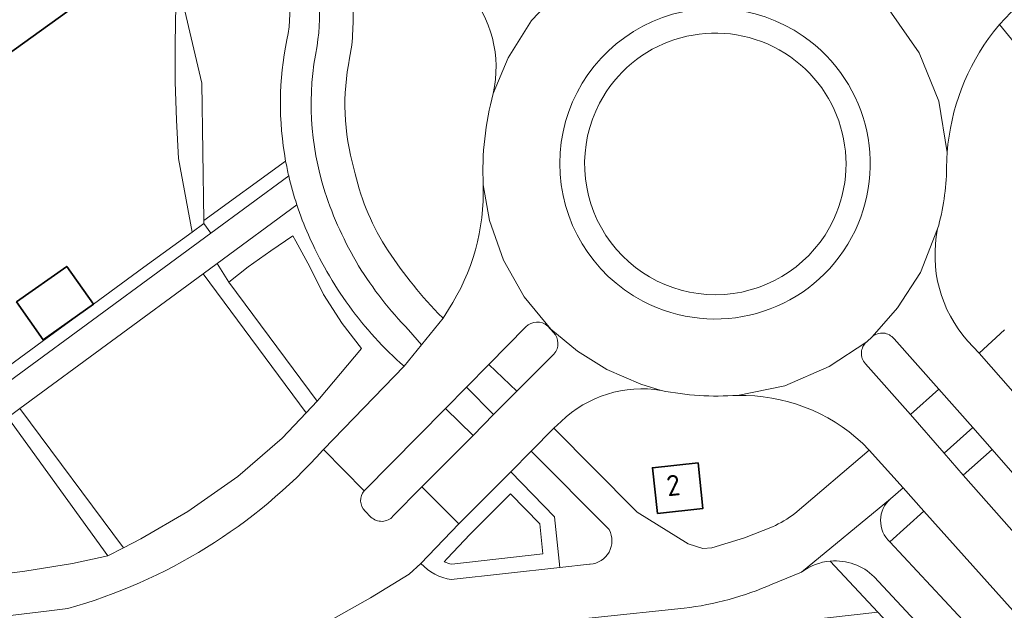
# Model space of a CAD drawing. Extents: x 150256 to 156914, y 461459 to 469481.
# Tile 500 of 656: x 154796 to 154860, y 467236 to 467274. Entities that reach past the tile are written whole.
import ezdxf
from ezdxf.enums import TextEntityAlignment as Align

# ---------------------------------------------------------------- set-up
doc = ezdxf.new("R2010")
doc.units = 0
doc.header["$LTSCALE"] = 0.75
for name, color, linetype, lineweight in [('B-RO-GR-BEPLANTING_CULTUUR_HEESTERS-GV', 251, 'CONTINUOUS', 18), ('B-RO-GR-GROENVOORZIENING-GV', 251, 'CONTINUOUS', 18), ('B-RO-GR-HAAG-GV', 251, 'CONTINUOUS', 13), ('B-RO-IE-TERREINAFSCHEIDING_KUNSTMATIG_HEKWERK-G', 251, 'IE-TERREINAFSCHEIDING-KUNSTMATIG', 18), ('B-RO-OG-BEBOUWING-GV', 6, 'CONTINUOUS', 35), ('B-RO-OG-BEBOUWING-T18', 1, 'CONTINUOUS', 18), ('B-RO-OG-TERREIN_CULTUURSCHEIDING-GV', 251, 'CONTINUOUS', 18), ('B-RO-OG-TERREIN_ONBEGROEID-GV', 251, 'CONTINUOUS', 18), ('B-RO-VH-VERHARDING_ASFALT-GV', 251, 'CONTINUOUS', 18), ('B-RO-VH-VERHARDING_BETONSTRAATSTEEN-GV', 251, 'CONTINUOUS', 18), ('B-RO-VH-VERHARDING_TEGEL-GV', 251, 'CONTINUOUS', 18)]:
    doc.layers.add(name, color=color, linetype=linetype, lineweight=lineweight)
doc.styles.add('NLCS-ISO-M200-T18', font='NLCS-ISO.ttf', dxfattribs={"height": 360})
doc.linetypes.add('IE-TERREINAFSCHEIDING-KUNSTMATIG', pattern='A,4,[82,NLCS.SHX,S=0.75,R=90,X=0,Y=0],4,-2', length=10)

msp = doc.modelspace()

# ---------------------------------------------------------------- linework, layer by layer
at = {"layer": 'B-RO-GR-BEPLANTING_CULTUUR_HEESTERS-GV'}
msp.add_lwpolyline([(154791.26, 467248.268), (154791.739, 467247.586), (154805.749, 467257.867), (154808.78, 467260.092), (154808.326, 467260.711), (154808.323, 467260.906), (154808.19, 467269.84), (154806.39, 467277.5), (154806.504, 467274.889), (154806.456, 467272.401), (154806.467, 467269.914), (154806.538, 467267.427), (154806.668, 467264.942), (154807.56, 467260.152), (154804.431, 467257.871), (154801.14, 467255.471), (154797.809, 467253.043), (154793.442, 467249.859)], close=True, dxfattribs=at)
msp.add_lwpolyline([(154791.26, 467248.268), (154791.739, 467247.586), (154805.749, 467257.867), (154808.78, 467260.092), (154808.326, 467260.711), (154808.323, 467260.906), (154808.19, 467269.84), (154806.39, 467277.5), (154806.504, 467274.889), (154806.456, 467272.401), (154806.467, 467269.914), (154806.538, 467267.427), (154806.668, 467264.942), (154807.56, 467260.152), (154804.431, 467257.871), (154801.14, 467255.471), (154797.809, 467253.043), (154793.442, 467249.859)], close=True, dxfattribs=at)
at = {"layer": 'B-RO-GR-GROENVOORZIENING-GV'}
for points in [[(154814.375, 467261.926), (154809.192, 467258.121), (154809.945, 467256.916), (154811.2, 467257.912), (154812.677, 467258.946), (154814.116, 467259.906), (154814.301, 467259.574), (154815.224, 467257.912), (154816.11, 467256.103), (154817.328, 467254.221), (154818.583, 467252.596), (154815.851, 467249.348), (154815.693, 467249.18), (154814.982, 467248.426), (154813.415, 467246.763), (154810.535, 467244.29), (154807.287, 467242.001), (154804.222, 467240.229), (154803.092, 467239.644), (154802.081, 467239.121), (154799.792, 467238.641), (154796.691, 467238.125), (154791.227, 467237.423)], [(154814.375, 467261.926), (154809.192, 467258.121), (154809.945, 467256.916), (154811.2, 467257.912), (154812.677, 467258.946), (154814.116, 467259.906), (154814.301, 467259.574), (154815.224, 467257.912), (154816.11, 467256.103), (154817.328, 467254.221), (154818.583, 467252.596), (154815.851, 467249.348), (154815.693, 467249.18), (154814.982, 467248.426), (154813.415, 467246.763), (154810.535, 467244.29), (154807.287, 467242.001), (154804.222, 467240.229), (154803.092, 467239.644), (154802.081, 467239.121), (154799.792, 467238.641), (154796.691, 467238.125), (154791.227, 467237.423)], [(154816.066, 467245.991), (154816.103, 467246.029), (154821.341, 467251.441)], [(154816.066, 467245.991), (154816.103, 467246.029), (154821.341, 467251.441)], [(154824.416, 467237.581), (154831.463, 467238.379), (154831.125, 467241.654), (154828.28, 467244.575), (154824.911, 467241.218), (154822.44, 467238.632)], [(154824.416, 467237.581), (154831.463, 467238.379), (154831.125, 467241.654), (154828.28, 467244.575), (154824.911, 467241.218), (154822.44, 467238.632)], [(154824.446, 467238.591), (154830.367, 467239.261), (154830.166, 467241.205), (154828.268, 467243.154), (154825.639, 467240.533), (154824.15, 467238.949), (154823.954, 467238.748)], [(154823.954, 467238.748), (154824.15, 467238.949), (154825.639, 467240.533), (154828.268, 467243.154), (154830.166, 467241.205), (154830.367, 467239.261), (154824.446, 467238.591)], [(154824.446, 467238.591), (154830.367, 467239.261), (154830.166, 467241.205), (154828.268, 467243.154), (154825.639, 467240.533), (154824.15, 467238.949), (154823.954, 467238.748)], [(154823.954, 467238.748), (154824.15, 467238.949), (154825.639, 467240.533), (154828.268, 467243.154), (154830.166, 467241.205), (154830.367, 467239.261), (154824.446, 467238.591)], [(154798.088, 467235.543), (154799.468, 467235.707)], [(154798.088, 467235.543), (154799.468, 467235.707)]]:
    msp.add_lwpolyline(points, dxfattribs=at)
for points in [[(154815.13, 467259.97, -0.030031), (154814.375, 467261.926)], [(154815.13, 467259.97, -0.030031), (154814.375, 467261.926)], [(154817.765, 467255.362, -0.054), (154815.13, 467259.97)], [(154817.765, 467255.362, -0.054), (154815.13, 467259.97)], [(154821.341, 467251.441, -0.054556), (154817.765, 467255.362)], [(154821.341, 467251.441, -0.054556), (154817.765, 467255.362)], [(154799.468, 467235.707, 0.142407), (154816.066, 467245.991)], [(154799.468, 467235.707, 0.142407), (154816.066, 467245.991)], [(154823.954, 467238.748, 0.054516), (154824.446, 467238.591)], [(154824.446, 467238.591, -0.054516), (154823.954, 467238.748)], [(154823.954, 467238.748, 0.054516), (154824.446, 467238.591)], [(154824.446, 467238.591, -0.054516), (154823.954, 467238.748)], [(154822.44, 467238.632, 0.171494), (154824.416, 467237.581)], [(154822.44, 467238.632, 0.171494), (154824.416, 467237.581)]]:
    msp.add_lwpolyline(points, format="xyb", dxfattribs=at)
at = {"layer": 'B-RO-GR-HAAG-GV'}
for points in [[(154814.375, 467261.926), (154809.192, 467258.121), (154809.945, 467256.916), (154811.2, 467257.912), (154812.677, 467258.946), (154814.116, 467259.906), (154814.301, 467259.574), (154815.224, 467257.912), (154816.11, 467256.103), (154817.328, 467254.221), (154818.583, 467252.596), (154815.851, 467249.348), (154815.693, 467249.18), (154814.982, 467248.426), (154813.415, 467246.763), (154810.535, 467244.29), (154807.287, 467242.001), (154804.222, 467240.229), (154803.092, 467239.644), (154802.081, 467239.121), (154799.792, 467238.641), (154796.691, 467238.125), (154791.227, 467237.423)], [(154814.375, 467261.926), (154809.192, 467258.121), (154809.945, 467256.916), (154811.2, 467257.912), (154812.677, 467258.946), (154814.116, 467259.906), (154814.301, 467259.574), (154815.224, 467257.912), (154816.11, 467256.103), (154817.328, 467254.221), (154818.583, 467252.596), (154815.851, 467249.348), (154815.693, 467249.18), (154814.982, 467248.426), (154813.415, 467246.763), (154810.535, 467244.29), (154807.287, 467242.001), (154804.222, 467240.229), (154803.092, 467239.644), (154802.081, 467239.121), (154799.792, 467238.641), (154796.691, 467238.125), (154791.227, 467237.423)], [(154816.066, 467245.991), (154816.103, 467246.029), (154821.341, 467251.441)], [(154816.066, 467245.991), (154816.103, 467246.029), (154821.341, 467251.441)], [(154831.463, 467238.379), (154831.125, 467241.654), (154828.28, 467244.575), (154824.911, 467241.218), (154822.44, 467238.632)], [(154831.463, 467238.379), (154831.125, 467241.654), (154828.28, 467244.575), (154824.911, 467241.218), (154822.44, 467238.632)], [(154824.446, 467238.591), (154830.367, 467239.261), (154830.166, 467241.205), (154828.268, 467243.154), (154825.639, 467240.533), (154824.15, 467238.949), (154823.954, 467238.748)], [(154823.954, 467238.748), (154824.15, 467238.949), (154825.639, 467240.533), (154828.268, 467243.154), (154830.166, 467241.205), (154830.367, 467239.261), (154824.446, 467238.591)], [(154824.446, 467238.591), (154830.367, 467239.261), (154830.166, 467241.205), (154828.268, 467243.154), (154825.639, 467240.533), (154824.15, 467238.949), (154823.954, 467238.748)], [(154823.954, 467238.748), (154824.15, 467238.949), (154825.639, 467240.533), (154828.268, 467243.154), (154830.166, 467241.205), (154830.367, 467239.261), (154824.446, 467238.591)], [(154824.416, 467237.581), (154831.463, 467238.379)], [(154824.416, 467237.581), (154831.463, 467238.379)], [(154798.088, 467235.543), (154799.468, 467235.707)], [(154798.088, 467235.543), (154799.468, 467235.707)]]:
    msp.add_lwpolyline(points, dxfattribs=at)
for points in [[(154815.13, 467259.97, -0.030031), (154814.375, 467261.926)], [(154815.13, 467259.97, -0.030031), (154814.375, 467261.926)], [(154817.765, 467255.362, -0.054), (154815.13, 467259.97)], [(154817.765, 467255.362, -0.054), (154815.13, 467259.97)], [(154821.341, 467251.441, -0.054556), (154817.765, 467255.362)], [(154821.341, 467251.441, -0.054556), (154817.765, 467255.362)], [(154799.468, 467235.707, 0.142407), (154816.066, 467245.991)], [(154799.468, 467235.707, 0.142407), (154816.066, 467245.991)], [(154823.954, 467238.748, 0.054516), (154824.446, 467238.591)], [(154824.446, 467238.591, -0.054516), (154823.954, 467238.748)], [(154823.954, 467238.748, 0.054516), (154824.446, 467238.591)], [(154824.446, 467238.591, -0.054516), (154823.954, 467238.748)], [(154822.44, 467238.632, 0.171494), (154824.416, 467237.581)], [(154822.44, 467238.632, 0.171494), (154824.416, 467237.581)]]:
    msp.add_lwpolyline(points, format="xyb", dxfattribs=at)
at = {"layer": 'B-RO-IE-TERREINAFSCHEIDING_KUNSTMATIG_HEKWERK-G'}
for points in [[(154806.39, 467277.5), (154808.19, 467269.84)], [(154806.39, 467277.5), (154808.19, 467269.84)], [(154808.19, 467269.84), (154808.323, 467260.906)], [(154808.19, 467269.84), (154808.323, 467260.906)], [(154808.326, 467260.711), (154807.56, 467260.152)], [(154808.326, 467260.711), (154807.56, 467260.152)], [(154808.323, 467260.906), (154808.326, 467260.711)], [(154808.323, 467260.906), (154808.326, 467260.711)]]:
    msp.add_lwpolyline(points, dxfattribs=at)
at = {"layer": 'B-RO-OG-BEBOUWING-GV'}
for points in [[(154794.877, 467271.208), (154801.72, 467276.13), (154795.34, 467285), (154788.513, 467280.09)], [(154794.877, 467271.208), (154801.72, 467276.13), (154795.34, 467285), (154788.513, 467280.09)], [(154801.14, 467255.471), (154799.413, 467257.925), (154796.142, 467255.624), (154797.868, 467253.17)], [(154801.14, 467255.471), (154799.413, 467257.925), (154796.142, 467255.624), (154797.868, 467253.17)], [(154840.464, 467245.167), (154837.494, 467244.853), (154837.826, 467241.881), (154840.776, 467242.21)], [(154840.464, 467245.167), (154837.494, 467244.853), (154837.826, 467241.881), (154840.776, 467242.21)]]:
    msp.add_lwpolyline(points, close=True, dxfattribs=at)
at = {"layer": 'B-RO-OG-TERREIN_CULTUURSCHEIDING-GV'}
for points in [[(154812.25, 467280), (154800.31, 467295.09), (154796.145, 467292.11), (154800.117, 467286.446), (154801.803, 467284.041), (154806.39, 467277.5), (154808.19, 467269.84), (154808.323, 467260.906), (154813.642, 467264.77)], [(154812.25, 467280), (154800.31, 467295.09), (154796.145, 467292.11), (154800.117, 467286.446), (154801.803, 467284.041), (154806.39, 467277.5), (154808.19, 467269.84), (154808.323, 467260.906), (154813.642, 467264.77)], [(154860.07, 467273.651), (154859.676, 467273.158)], [(154860.07, 467273.651), (154859.676, 467273.158)], [(154861.117, 467260.6), (154861.39, 467263.776), (154862.084, 467270.491), (154861.437, 467271.973), (154860.07, 467273.651)], [(154861.117, 467260.6), (154861.39, 467263.776), (154862.084, 467270.491), (154861.437, 467271.973), (154860.07, 467273.651)], [(154817.938, 467272.307), (154817.805, 467271.461)], [(154817.938, 467272.307), (154817.805, 467271.461)], [(154823.55, 467254.88), (154823.89, 467254.56), (154824.226, 467255.13)], [(154823.55, 467254.88), (154823.89, 467254.56), (154824.226, 467255.13)], [(154857.991, 467253.093), (154858.749, 467252.288), (154860.385, 467253.8)], [(154857.991, 467253.093), (154858.749, 467252.288), (154860.385, 467253.8)], [(154831.557, 467247.855), (154831.085, 467247.421), (154836.361, 467242.104), (154836.493, 467241.968), (154839.81, 467239.906), (154840.76, 467239.595), (154841.347, 467239.643), (154843.489, 467240.303), (154845.292, 467241.015)], [(154831.557, 467247.855), (154831.085, 467247.421), (154836.361, 467242.104), (154836.493, 467241.968), (154839.81, 467239.906), (154840.76, 467239.595), (154841.347, 467239.643), (154843.489, 467240.303), (154845.292, 467241.015)], [(154846.745, 467241.887), (154851.576, 467245.998), (154851.144, 467246.452)], [(154846.745, 467241.887), (154851.576, 467245.998), (154851.144, 467246.452)], [(154928.63, 467167.672), (154887.369, 467214.295), (154886.677, 467215.077), (154877.212, 467225.89), (154877.209, 467225.894), (154873.931, 467229.638), (154873.917, 467229.655), (154859.576, 467246.039), (154857.699, 467244.378), (154871.005, 467229.346), (154871.017, 467229.333), (154874.339, 467225.579), (154874.342, 467225.576), (154884.892, 467213.658), (154885.646, 467212.788), (154894.176, 467202.935), (154920.151, 467173.29)], [(154928.63, 467167.672), (154887.369, 467214.295), (154886.677, 467215.077), (154877.212, 467225.89), (154877.209, 467225.894), (154873.931, 467229.638), (154873.917, 467229.655), (154859.576, 467246.039), (154857.699, 467244.378), (154871.005, 467229.346), (154871.017, 467229.333), (154874.339, 467225.579), (154874.342, 467225.576), (154884.892, 467213.658), (154885.646, 467212.788), (154894.176, 467202.935), (154920.151, 467173.29)]]:
    msp.add_lwpolyline(points, dxfattribs=at)
for points in [[(154813.727, 467272.651, 0.103017), (154813.75, 467276)], [(154813.727, 467272.651, 0.103017), (154813.75, 467276)], [(154817.98, 467276.06, -0.043696), (154817.938, 467272.307)], [(154817.98, 467276.06, -0.043696), (154817.938, 467272.307)], [(154827.132, 467269.163, 0.240295), (154825.425, 467275.917)], [(154827.132, 467269.163, 0.240295), (154825.425, 467275.917)], [(154813.642, 467264.77, -0.096306), (154813.727, 467272.651)], [(154813.642, 467264.77, -0.096306), (154813.727, 467272.651)], [(154859.676, 467273.158, 0.147701), (154856.66, 467265.33)], [(154859.676, 467273.158, 0.147701), (154856.66, 467265.33)], [(154817.805, 467271.461, 0.121847), (154818.08, 467264.28)], [(154817.805, 467271.461, 0.121847), (154818.08, 467264.28)], [(154826.489, 467263.231, -0.076012), (154827.132, 467269.163)], [(154826.489, 467263.231, -0.076012), (154827.132, 467269.163)], [(154856.66, 467265.33, 0.017504), (154856.62, 467264.301)], [(154856.66, 467265.33, 0.017504), (154856.62, 467264.301)], [(154818.08, 467264.28, 0.085165), (154820.112, 467259.236)], [(154818.08, 467264.28, 0.085165), (154820.112, 467259.236)], [(154856.62, 467264.301, -0.066809), (154856.039, 467260.364)], [(154856.62, 467264.301, -0.066809), (154856.039, 467260.364)], [(154824.226, 467255.13, 0.153201), (154826.489, 467263.231)], [(154824.226, 467255.13, 0.153201), (154826.489, 467263.231)], [(154856.039, 467260.364, 0.237951), (154857.991, 467253.093)], [(154856.039, 467260.364, 0.237951), (154857.991, 467253.093)], [(154820.112, 467259.236, 0.046649), (154823.55, 467254.88)], [(154820.112, 467259.236, 0.046649), (154823.55, 467254.88)], [(154838.061, 467249.869, 0.238964), (154831.557, 467247.855)], [(154838.061, 467249.869, 0.238964), (154831.557, 467247.855)], [(154843.024, 467249.554, -0.067095), (154838.061, 467249.869)], [(154843.024, 467249.554, -0.067095), (154838.061, 467249.869)], [(154851.144, 467246.452, 0.194301), (154843.024, 467249.554)], [(154851.144, 467246.452, 0.194301), (154843.024, 467249.554)], [(154845.292, 467241.015, 0.060621), (154846.745, 467241.887)], [(154845.292, 467241.015, 0.060621), (154846.745, 467241.887)]]:
    msp.add_lwpolyline(points, format="xyb", dxfattribs=at)
for points in [[(154809.945, 467256.916), (154815.693, 467249.18), (154815.851, 467249.348), (154818.583, 467252.596), (154817.328, 467254.221), (154816.11, 467256.103), (154815.224, 467257.912), (154814.301, 467259.574), (154814.116, 467259.906), (154812.677, 467258.946), (154811.2, 467257.912)], [(154809.945, 467256.916), (154815.693, 467249.18), (154815.851, 467249.348), (154818.583, 467252.596), (154817.328, 467254.221), (154816.11, 467256.103), (154815.224, 467257.912), (154814.301, 467259.574), (154814.116, 467259.906), (154812.677, 467258.946), (154811.2, 467257.912)], [(154782.667, 467238.672), (154780.45, 467237.049), (154780.854, 467236.242), (154785.874, 467236.906), (154791.227, 467237.423), (154796.691, 467238.125), (154799.792, 467238.641), (154802.081, 467239.121), (154795.569, 467248.119), (154794.14, 467247.07), (154793.289, 467246.449), (154794.624, 467245.582), (154786.201, 467239.529), (154785.382, 467240.672)], [(154782.667, 467238.672), (154780.45, 467237.049), (154780.854, 467236.242), (154785.874, 467236.906), (154791.227, 467237.423), (154796.691, 467238.125), (154799.792, 467238.641), (154802.081, 467239.121), (154795.569, 467248.119), (154794.14, 467247.07), (154793.289, 467246.449), (154794.624, 467245.582), (154786.201, 467239.529), (154785.382, 467240.672)], [(154840.464, 467245.167), (154840.776, 467242.21), (154837.826, 467241.881), (154837.494, 467244.853)], [(154840.464, 467245.167), (154840.776, 467242.21), (154837.826, 467241.881), (154837.494, 467244.853)], [(154852.936, 467240.037), (154863.59, 467228.615), (154865.641, 467230.335), (154855.138, 467242.02)], [(154852.936, 467240.037), (154863.59, 467228.615), (154865.641, 467230.335), (154855.138, 467242.02)]]:
    msp.add_lwpolyline(points, close=True, dxfattribs=at)
at = {"layer": 'B-RO-OG-TERREIN_ONBEGROEID-GV'}
msp.add_lwpolyline([(154808.284, 467257.455), (154796.363, 467248.702), (154803.092, 467239.644), (154804.222, 467240.229), (154807.287, 467242.001), (154810.535, 467244.29), (154813.415, 467246.763), (154814.982, 467248.426)], close=True, dxfattribs=at)
msp.add_lwpolyline([(154808.284, 467257.455), (154796.363, 467248.702), (154803.092, 467239.644), (154804.222, 467240.229), (154807.287, 467242.001), (154810.535, 467244.29), (154813.415, 467246.763), (154814.982, 467248.426)], close=True, dxfattribs=at)
at = {"layer": 'B-RO-VH-VERHARDING_ASFALT-GV'}
for points in [[(154859.676, 467273.158), (154860.07, 467273.651), (154861.54, 467275.196), (154862.905, 467276.329), (154865.434, 467278.428), (154868.032, 467280.391), (154873.131, 467283.999), (154880.591, 467288.84), (154908.488, 467307.402), (154926.903, 467319.674), (154930.262, 467321.827), (154937.861, 467326.914)], [(154859.676, 467273.158), (154860.07, 467273.651), (154861.54, 467275.196), (154862.905, 467276.329), (154865.434, 467278.428), (154868.032, 467280.391), (154873.131, 467283.999), (154880.591, 467288.84), (154908.488, 467307.402), (154926.903, 467319.674), (154930.262, 467321.827), (154937.861, 467326.914)], [(154841.246, 467279.692), (154837.648, 467279.199), (154834.439, 467277.932), (154831.599, 467275.972), (154829.639, 467273.897), (154828.101, 467271.488), (154827.132, 467269.163)], [(154827.132, 467269.163), (154828.101, 467271.488), (154829.639, 467273.897), (154831.599, 467275.972), (154834.439, 467277.932), (154837.648, 467279.199), (154841.246, 467279.692)], [(154841.246, 467279.692), (154837.648, 467279.199), (154834.439, 467277.932), (154831.599, 467275.972), (154829.639, 467273.897), (154828.101, 467271.488), (154827.132, 467269.163)], [(154827.132, 467269.163), (154828.101, 467271.488), (154829.639, 467273.897), (154831.599, 467275.972), (154834.439, 467277.932), (154837.648, 467279.199), (154841.246, 467279.692)], [(154856.66, 467265.33), (154856.114, 467268.67), (154854.834, 467271.812), (154852.891, 467274.589), (154852.882, 467274.599), (154851.59, 467275.888), (154850.145, 467277.021), (154848.279, 467278.123), (154846.275, 467278.95)], [(154856.66, 467265.33), (154856.114, 467268.67), (154854.834, 467271.812), (154852.891, 467274.589), (154852.882, 467274.599), (154851.59, 467275.888), (154850.145, 467277.021), (154848.279, 467278.123), (154846.275, 467278.95)], [(154852.891, 467274.589), (154854.834, 467271.812), (154856.114, 467268.67), (154856.66, 467265.33)], [(154852.891, 467274.589), (154854.834, 467271.812), (154856.114, 467268.67), (154856.66, 467265.33)], [(154826.489, 467263.231), (154826.901, 467260.906), (154827.803, 467258.332), (154829.159, 467255.963), (154830.887, 467253.862)], [(154830.682, 467254.052), (154830.866, 467253.845), (154830.887, 467253.862), (154829.159, 467255.963), (154827.803, 467258.332), (154826.901, 467260.906), (154826.489, 467263.231)], [(154826.489, 467263.231), (154826.901, 467260.906), (154827.803, 467258.332), (154829.159, 467255.963), (154830.887, 467253.862)], [(154830.682, 467254.052), (154830.866, 467253.845), (154830.887, 467253.862), (154829.159, 467255.963), (154827.803, 467258.332), (154826.901, 467260.906), (154826.489, 467263.231)], [(154843.024, 467249.554), (154846.101, 467250.177), (154848.99, 467251.43), (154851.428, 467253.03), (154851.776, 467253.347), (154853.439, 467255.243), (154854.932, 467257.537), (154856.039, 467260.364)], [(154843.024, 467249.554), (154846.101, 467250.177), (154848.99, 467251.43), (154851.428, 467253.03), (154851.776, 467253.347), (154853.439, 467255.243), (154854.932, 467257.537), (154856.039, 467260.364)], [(154856.039, 467260.364), (154854.932, 467257.537), (154853.439, 467255.243), (154851.776, 467253.347)], [(154856.039, 467260.364), (154854.932, 467257.537), (154853.439, 467255.243), (154851.776, 467253.347)], [(154824.226, 467255.13), (154823.89, 467254.56), (154822.482, 467252.837)], [(154824.226, 467255.13), (154823.89, 467254.56), (154822.482, 467252.837)], [(154822.482, 467252.837), (154821.341, 467251.441), (154816.103, 467246.029), (154818.753, 467243.358), (154824.037, 467248.692), (154825.399, 467250.082), (154826.864, 467251.56), (154829.269, 467253.999)], [(154822.482, 467252.837), (154821.341, 467251.441), (154816.103, 467246.029), (154818.753, 467243.358), (154824.037, 467248.692), (154825.399, 467250.082), (154826.864, 467251.56), (154829.269, 467253.999)], [(154838.061, 467249.869), (154836.728, 467250.283), (154834.523, 467251.234), (154832.621, 467252.421), (154830.887, 467253.862), (154830.866, 467253.845), (154831.054, 467253.632)], [(154838.061, 467249.869), (154836.728, 467250.283), (154834.523, 467251.234), (154832.621, 467252.421), (154830.887, 467253.862), (154830.866, 467253.845), (154831.054, 467253.632)], [(154830.887, 467253.862), (154832.621, 467252.421), (154834.523, 467251.234), (154836.728, 467250.283), (154838.061, 467249.869)], [(154830.887, 467253.862), (154832.621, 467252.421), (154834.523, 467251.234), (154836.728, 467250.283), (154838.061, 467249.869)], [(154851.428, 467253.03), (154848.99, 467251.43), (154846.101, 467250.177), (154843.024, 467249.554)], [(154851.428, 467253.03), (154848.99, 467251.43), (154846.101, 467250.177), (154843.024, 467249.554)], [(154853.202, 467253.22), (154856.114, 467249.963), (154858.332, 467247.467), (154859.576, 467246.039), (154873.917, 467229.655), (154873.931, 467229.638), (154877.209, 467225.894), (154877.212, 467225.89), (154886.677, 467215.077), (154887.369, 467214.295)], [(154853.202, 467253.22), (154856.114, 467249.963), (154858.332, 467247.467), (154859.576, 467246.039), (154873.917, 467229.655), (154873.931, 467229.638), (154877.209, 467225.894), (154877.212, 467225.89), (154886.677, 467215.077), (154887.369, 467214.295)], [(154927.558, 467173.789), (154890.048, 467216.63), (154889.378, 467217.394), (154881.499, 467226.359), (154881.495, 467226.364), (154878.222, 467230.088), (154878.204, 467230.108), (154870.13, 467239.297), (154862.615, 467247.89), (154862.201, 467248.345), (154860.937, 467249.799), (154858.749, 467252.288), (154857.991, 467253.093)], [(154927.558, 467173.789), (154890.048, 467216.63), (154889.378, 467217.394), (154881.499, 467226.359), (154881.495, 467226.364), (154878.222, 467230.088), (154878.204, 467230.108), (154870.13, 467239.297), (154862.615, 467247.89), (154862.201, 467248.345), (154860.937, 467249.799), (154858.749, 467252.288), (154857.991, 467253.093)], [(154831.088, 467252.234), (154828.67, 467249.823), (154827.163, 467248.309), (154825.827, 467246.954), (154822.507, 467243.614), (154824.911, 467241.218), (154828.28, 467244.575), (154829.604, 467245.919), (154831.085, 467247.421), (154831.557, 467247.855)], [(154831.088, 467252.234), (154828.67, 467249.823), (154827.163, 467248.309), (154825.827, 467246.954), (154822.507, 467243.614), (154824.911, 467241.218), (154828.28, 467244.575), (154829.604, 467245.919), (154831.085, 467247.421), (154831.557, 467247.855)], [(154871.005, 467229.346), (154857.699, 467244.378), (154856.463, 467245.791), (154854.269, 467248.312), (154851.344, 467251.604)], [(154871.005, 467229.346), (154857.699, 467244.378), (154856.463, 467245.791), (154854.269, 467248.312), (154851.344, 467251.604)], [(154851.144, 467246.452), (154851.576, 467245.998), (154853.806, 467243.543), (154855.138, 467242.02), (154865.641, 467230.335), (154865.922, 467230.022), (154866.893, 467228.911), (154866.901, 467228.902), (154870.203, 467225.125), (154870.205, 467225.123), (154882.25, 467211.344), (154883.01, 467210.485), (154906.006, 467184.476)], [(154851.144, 467246.452), (154851.576, 467245.998), (154853.806, 467243.543), (154855.138, 467242.02), (154865.641, 467230.335), (154865.922, 467230.022), (154866.893, 467228.911), (154866.901, 467228.902), (154870.203, 467225.125), (154870.205, 467225.123), (154882.25, 467211.344), (154883.01, 467210.485), (154906.006, 467184.476)]]:
    msp.add_lwpolyline(points, dxfattribs=at)
for points in [[(154825.425, 467275.917, -0.240295), (154827.132, 467269.163)], [(154825.425, 467275.917, -0.240295), (154827.132, 467269.163)], [(154836.867, 467255.681, -1.063407), (154847.287, 467272.89)], [(154836.867, 467255.681, -1.063407), (154847.287, 467272.89)], [(154847.287, 467272.89, -0.943464), (154836.867, 467255.681)], [(154847.287, 467272.89, -0.943464), (154836.867, 467255.681)], [(154856.66, 467265.33, -0.147701), (154859.676, 467273.158)], [(154856.66, 467265.33, -0.147701), (154859.676, 467273.158)], [(154827.132, 467269.163, 0.076012), (154826.489, 467263.231)], [(154827.132, 467269.163, 0.076012), (154826.489, 467263.231)], [(154856.62, 467264.301, -0.017504), (154856.66, 467265.33)], [(154856.62, 467264.301, -0.017504), (154856.66, 467265.33)], [(154856.039, 467260.364, 0.066809), (154856.62, 467264.301)], [(154856.039, 467260.364, 0.066809), (154856.62, 467264.301)], [(154826.489, 467263.231, -0.153201), (154824.226, 467255.13)], [(154826.489, 467263.231, -0.153201), (154824.226, 467255.13)], [(154857.991, 467253.093, -0.237951), (154856.039, 467260.364)], [(154857.991, 467253.093, -0.237951), (154856.039, 467260.364)], [(154829.269, 467253.999, -0.413988), (154830.682, 467254.052)], [(154829.269, 467253.999, -0.413988), (154830.682, 467254.052)], [(154831.054, 467253.632, -0.399149), (154831.088, 467252.234)], [(154831.054, 467253.632, -0.399149), (154831.088, 467252.234)], [(154851.776, 467253.347, -0.441093), (154853.202, 467253.22)], [(154851.776, 467253.347, -0.441093), (154853.202, 467253.22)], [(154851.344, 467251.604, -0.424977), (154851.428, 467253.03)], [(154851.344, 467251.604, -0.424977), (154851.428, 467253.03)], [(154831.557, 467247.855, -0.238964), (154838.061, 467249.869)], [(154831.557, 467247.855, -0.238964), (154838.061, 467249.869)], [(154838.061, 467249.869, 0.067095), (154843.024, 467249.554)], [(154838.061, 467249.869, 0.067095), (154843.024, 467249.554)], [(154843.024, 467249.554, -0.194301), (154851.144, 467246.452)], [(154843.024, 467249.554, -0.194301), (154851.144, 467246.452)]]:
    msp.add_lwpolyline(points, format="xyb", dxfattribs=at)
at = {"layer": 'B-RO-VH-VERHARDING_BETONSTRAATSTEEN-GV'}
for points in [[(154847.287, 467272.89, 1.063407), (154836.867, 467255.681)], [(154847.287, 467272.89, 1.063407), (154836.867, 467255.681)], [(154834.051, 467268.531, -0.978399), (154849.272, 467260.965)], [(154849.272, 467260.965, 0.978399), (154834.051, 467268.531)], [(154834.051, 467268.531, -0.978399), (154849.272, 467260.965)], [(154849.272, 467260.965, 0.978399), (154834.051, 467268.531)], [(154836.867, 467255.681, 0.943464), (154847.287, 467272.89)], [(154836.867, 467255.681, 0.943464), (154847.287, 467272.89)], [(154849.272, 467260.965, -1.020811), (154834.051, 467268.531)], [(154834.051, 467268.531, 1.020811), (154849.272, 467260.965)], [(154849.272, 467260.965, -1.020811), (154834.051, 467268.531)], [(154834.051, 467268.531, 1.020811), (154849.272, 467260.965)], [(154830.682, 467254.052, 0.413988), (154829.269, 467253.999)], [(154830.682, 467254.052, 0.413988), (154829.269, 467253.999)], [(154831.088, 467252.234, 0.399149), (154831.054, 467253.632)], [(154831.088, 467252.234, 0.399149), (154831.054, 467253.632)], [(154853.202, 467253.22, 0.441093), (154851.776, 467253.347)], [(154853.202, 467253.22, 0.441093), (154851.776, 467253.347)], [(154851.428, 467253.03, 0.424977), (154851.344, 467251.604)], [(154851.428, 467253.03, 0.424977), (154851.344, 467251.604)], [(154816.066, 467245.991, -0.142407), (154799.468, 467235.707)], [(154816.066, 467245.991, -0.142407), (154799.468, 467235.707)], [(154818.753, 467243.358, 0.395597), (154818.806, 467242.041)], [(154818.806, 467242.041, -0.395597), (154818.753, 467243.358)], [(154818.753, 467243.358, 0.395597), (154818.806, 467242.041)], [(154818.806, 467242.041, -0.395597), (154818.753, 467243.358)], [(154819.192, 467241.648, 0.42308), (154820.622, 467241.695)], [(154820.622, 467241.695, -0.42308), (154819.192, 467241.648)], [(154819.192, 467241.648, 0.42308), (154820.622, 467241.695)], [(154820.622, 467241.695, -0.42308), (154819.192, 467241.648)]]:
    msp.add_lwpolyline(points, format="xyb", dxfattribs=at)
for points in [[(154829.269, 467253.999), (154826.864, 467251.56), (154828.67, 467249.823)], [(154829.269, 467253.999), (154826.864, 467251.56), (154828.67, 467249.823)], [(154831.054, 467253.632), (154830.866, 467253.845), (154830.682, 467254.052)], [(154831.054, 467253.632), (154830.866, 467253.845), (154830.682, 467254.052)], [(154851.344, 467251.604), (154854.269, 467248.312), (154856.114, 467249.963), (154853.202, 467253.22)], [(154851.344, 467251.604), (154854.269, 467248.312), (154856.114, 467249.963), (154853.202, 467253.22)], [(154851.776, 467253.347), (154851.428, 467253.03)], [(154851.776, 467253.347), (154851.428, 467253.03)], [(154828.67, 467249.823), (154831.088, 467252.234)], [(154828.67, 467249.823), (154831.088, 467252.234)], [(154820.622, 467241.695), (154822.507, 467243.614), (154825.827, 467246.954), (154824.037, 467248.692), (154818.753, 467243.358)], [(154820.622, 467241.695), (154822.507, 467243.614), (154825.827, 467246.954), (154824.037, 467248.692), (154818.753, 467243.358)], [(154818.753, 467243.358), (154816.103, 467246.029), (154816.066, 467245.991)], [(154818.753, 467243.358), (154816.103, 467246.029), (154816.066, 467245.991)], [(154824.911, 467241.218), (154822.507, 467243.614), (154820.622, 467241.695)], [(154824.911, 467241.218), (154822.507, 467243.614), (154820.622, 467241.695)], [(154818.806, 467242.041), (154819.192, 467241.648)], [(154819.192, 467241.648), (154818.806, 467242.041)], [(154818.806, 467242.041), (154819.192, 467241.648)], [(154819.192, 467241.648), (154818.806, 467242.041)], [(154816.737, 467235.041), (154819.156, 467236.4), (154821.668, 467237.94), (154822.44, 467238.632), (154824.911, 467241.218)], [(154816.737, 467235.041), (154819.156, 467236.4), (154821.668, 467237.94), (154822.44, 467238.632), (154824.911, 467241.218)], [(154799.468, 467235.707), (154798.088, 467235.543), (154790.09, 467234.591), (154777.495, 467233.296), (154777.999, 467228.672), (154790.447, 467230.139), (154798.564, 467231.012), (154804.34, 467231.633)], [(154799.468, 467235.707), (154798.088, 467235.543), (154790.09, 467234.591), (154777.495, 467233.296), (154777.999, 467228.672), (154790.447, 467230.139), (154798.564, 467231.012), (154804.34, 467231.633)]]:
    msp.add_lwpolyline(points, dxfattribs=at)
at = {"layer": 'B-RO-VH-VERHARDING_TEGEL-GV'}
for points in [[(154813.75, 467276, -0.103017), (154813.727, 467272.651)], [(154813.75, 467276, -0.103017), (154813.727, 467272.651)], [(154817.938, 467272.307, 0.043696), (154817.98, 467276.06)], [(154817.938, 467272.307, 0.043696), (154817.98, 467276.06)], [(154815.686, 467272.248, 0.059261), (154815.8, 467275.69)], [(154815.8, 467275.69, -0.059261), (154815.686, 467272.248)], [(154815.686, 467272.248, 0.059261), (154815.8, 467275.69)], [(154815.8, 467275.69, -0.059261), (154815.686, 467272.248)], [(154813.727, 467272.651, 0.096306), (154813.642, 467264.77)], [(154813.727, 467272.651, 0.096306), (154813.642, 467264.77)], [(154816.2, 467262.78, -0.129064), (154815.686, 467272.248)], [(154815.686, 467272.248, 0.129064), (154816.2, 467262.78)], [(154816.2, 467262.78, -0.129064), (154815.686, 467272.248)], [(154815.686, 467272.248, 0.129064), (154816.2, 467262.78)], [(154818.08, 467264.28, -0.121847), (154817.805, 467271.461)], [(154818.08, 467264.28, -0.121847), (154817.805, 467271.461)], [(154813.642, 467264.77, 0.010575), (154813.842, 467263.807)], [(154813.842, 467263.807, -0.010575), (154813.642, 467264.77)], [(154813.642, 467264.77, 0.010575), (154813.842, 467263.807)], [(154813.842, 467263.807, -0.010575), (154813.642, 467264.77)], [(154813.842, 467263.807, 0.022974), (154814.375, 467261.926)], [(154814.375, 467261.926, -0.022974), (154813.842, 467263.807)], [(154813.842, 467263.807, 0.022974), (154814.375, 467261.926)], [(154814.375, 467261.926, -0.022974), (154813.842, 467263.807)], [(154820.112, 467259.236, -0.085165), (154818.08, 467264.28)], [(154820.112, 467259.236, -0.085165), (154818.08, 467264.28)], [(154818.388, 467257.972, -0.05778), (154816.2, 467262.78)], [(154816.2, 467262.78, 0.05778), (154818.388, 467257.972)], [(154818.388, 467257.972, -0.05778), (154816.2, 467262.78)], [(154816.2, 467262.78, 0.05778), (154818.388, 467257.972)], [(154814.375, 467261.926, 0.030031), (154815.13, 467259.97)], [(154814.375, 467261.926, 0.030031), (154815.13, 467259.97)], [(154815.13, 467259.97, 0.054), (154817.765, 467255.362)], [(154815.13, 467259.97, 0.054), (154817.765, 467255.362)], [(154823.55, 467254.88, -0.046649), (154820.112, 467259.236)], [(154823.55, 467254.88, -0.046649), (154820.112, 467259.236)], [(154821.64, 467253.81, -0.057188), (154818.388, 467257.972)], [(154818.388, 467257.972, 0.057188), (154821.64, 467253.81)], [(154821.64, 467253.81, -0.057188), (154818.388, 467257.972)], [(154818.388, 467257.972, 0.057188), (154821.64, 467253.81)], [(154817.765, 467255.362, 0.054556), (154821.341, 467251.441)], [(154817.765, 467255.362, 0.054556), (154821.341, 467251.441)], [(154852.964, 467242.828, 0.446757), (154852.936, 467240.037)], [(154852.936, 467240.037, -0.446757), (154852.964, 467242.828)], [(154852.964, 467242.828, 0.446757), (154852.936, 467240.037)], [(154852.936, 467240.037, -0.446757), (154852.964, 467242.828)], [(154846.745, 467241.887, -0.060621), (154845.292, 467241.015)], [(154846.745, 467241.887, -0.060621), (154845.292, 467241.015)], [(154834.675, 467240.829, -0.54754), (154833.439, 467238.586)], [(154833.439, 467238.586, 0.54754), (154834.675, 467240.829)], [(154834.675, 467240.829, -0.54754), (154833.439, 467238.586)], [(154833.439, 467238.586, 0.54754), (154834.675, 467240.829)], [(154849.061, 467238.787, 0.141366), (154847.187, 467238.064)], [(154847.187, 467238.064, -0.141366), (154849.061, 467238.787)], [(154849.061, 467238.787, 0.141366), (154847.187, 467238.064)], [(154847.187, 467238.064, -0.141366), (154849.061, 467238.787)], [(154849.061, 467238.787, -0.219221), (154851.913, 467237.768)], [(154851.913, 467237.768, 0.219221), (154849.061, 467238.787)], [(154849.061, 467238.787, -0.219221), (154851.913, 467237.768)], [(154851.913, 467237.768, 0.219221), (154849.061, 467238.787)], [(154824.416, 467237.581, -0.171494), (154822.44, 467238.632)], [(154824.416, 467237.581, -0.171494), (154822.44, 467238.632)], [(154839.565, 467235.726, 0.073817), (154845.268, 467237.285)], [(154845.268, 467237.285, -0.073817), (154839.565, 467235.726)], [(154839.565, 467235.726, 0.073817), (154845.268, 467237.285)], [(154845.268, 467237.285, -0.073817), (154839.565, 467235.726)]]:
    msp.add_lwpolyline(points, format="xyb", dxfattribs=at)
for points in [[(154867.025, 467270.673), (154867.921, 467271.289), (154865.802, 467274.027), (154865.658, 467273.901), (154865.503, 467273.788), (154865.34, 467273.688), (154865.169, 467273.602), (154864.705, 467273.448), (154863.47, 467273.528), (154862.452, 467274.239), (154861.54, 467275.196), (154860.07, 467273.651), (154861.437, 467271.973), (154862.084, 467270.491), (154861.39, 467263.776), (154861.117, 467260.6)], [(154867.025, 467270.673), (154867.921, 467271.289), (154865.802, 467274.027), (154865.658, 467273.901), (154865.503, 467273.788), (154865.34, 467273.688), (154865.169, 467273.602), (154864.705, 467273.448), (154863.47, 467273.528), (154862.452, 467274.239), (154861.54, 467275.196), (154860.07, 467273.651), (154861.437, 467271.973), (154862.084, 467270.491), (154861.39, 467263.776), (154861.117, 467260.6)], [(154817.805, 467271.461), (154817.938, 467272.307)], [(154817.805, 467271.461), (154817.938, 467272.307)], [(154813.642, 467264.77), (154808.323, 467260.906), (154808.326, 467260.711)], [(154813.642, 467264.77), (154808.323, 467260.906), (154808.326, 467260.711)], [(154813.842, 467263.807), (154808.78, 467260.092), (154805.749, 467257.867), (154791.739, 467247.586), (154789.167, 467245.698), (154785.083, 467242.701), (154778.931, 467238.186), (154777.433, 467237.086), (154774.949, 467235.263), (154774.359, 467234.83), (154771.417, 467232.671), (154777.495, 467233.296), (154790.09, 467234.591), (154780.34, 467234.07), (154779.55, 467236.39), (154780.45, 467237.049), (154782.667, 467238.672), (154785.382, 467240.672), (154785.804, 467240.983), (154793.289, 467246.449), (154794.14, 467247.07), (154795.569, 467248.119), (154796.363, 467248.702)], [(154813.842, 467263.807), (154808.78, 467260.092), (154805.749, 467257.867), (154791.739, 467247.586), (154789.167, 467245.698), (154785.083, 467242.701), (154778.931, 467238.186), (154777.433, 467237.086), (154774.949, 467235.263), (154774.359, 467234.83), (154771.417, 467232.671), (154777.495, 467233.296), (154790.09, 467234.591), (154780.34, 467234.07), (154779.55, 467236.39), (154780.45, 467237.049), (154782.667, 467238.672), (154785.382, 467240.672), (154785.804, 467240.983), (154793.289, 467246.449), (154794.14, 467247.07), (154795.569, 467248.119), (154796.363, 467248.702)], [(154808.326, 467260.711), (154808.78, 467260.092), (154813.842, 467263.807)], [(154808.326, 467260.711), (154808.78, 467260.092), (154813.842, 467263.807)], [(154796.363, 467248.702), (154808.284, 467257.455), (154809.192, 467258.121), (154814.375, 467261.926)], [(154796.363, 467248.702), (154808.284, 467257.455), (154809.192, 467258.121), (154814.375, 467261.926)], [(154821.64, 467253.81), (154822.482, 467252.837), (154823.89, 467254.56), (154823.55, 467254.88)], [(154821.64, 467253.81), (154822.482, 467252.837), (154823.89, 467254.56), (154823.55, 467254.88)], [(154821.341, 467251.441), (154822.482, 467252.837), (154821.64, 467253.81)], [(154821.341, 467251.441), (154822.482, 467252.837), (154821.64, 467253.81)], [(154860.385, 467253.8), (154858.749, 467252.288), (154860.937, 467249.799), (154861.813, 467250.538)], [(154860.385, 467253.8), (154858.749, 467252.288), (154860.937, 467249.799), (154861.813, 467250.538)], [(154845.292, 467241.015), (154843.489, 467240.303), (154841.347, 467239.643), (154840.76, 467239.595), (154839.81, 467239.906), (154836.493, 467241.968), (154836.361, 467242.104), (154831.085, 467247.421), (154829.604, 467245.919), (154834.675, 467240.829)], [(154845.292, 467241.015), (154843.489, 467240.303), (154841.347, 467239.643), (154840.76, 467239.595), (154839.81, 467239.906), (154836.493, 467241.968), (154836.361, 467242.104), (154831.085, 467247.421), (154829.604, 467245.919), (154834.675, 467240.829)], [(154834.675, 467240.829), (154829.604, 467245.919), (154828.28, 467244.575), (154831.125, 467241.654), (154831.463, 467238.379), (154833.405, 467238.584), (154833.439, 467238.586)], [(154834.675, 467240.829), (154829.604, 467245.919), (154828.28, 467244.575), (154831.125, 467241.654), (154831.463, 467238.379), (154833.405, 467238.584), (154833.439, 467238.586)], [(154845.268, 467237.285), (154847.187, 467238.064), (154852.964, 467242.828), (154853.806, 467243.543), (154851.576, 467245.998), (154846.745, 467241.887)], [(154845.268, 467237.285), (154847.187, 467238.064), (154852.964, 467242.828), (154853.806, 467243.543), (154851.576, 467245.998), (154846.745, 467241.887)], [(154855.138, 467242.02), (154853.806, 467243.543), (154852.964, 467242.828)], [(154855.138, 467242.02), (154853.806, 467243.543), (154852.964, 467242.828)], [(154852.964, 467242.828), (154847.187, 467238.064)], [(154852.964, 467242.828), (154847.187, 467238.064)], [(154852.936, 467240.037), (154855.138, 467242.02)], [(154852.936, 467240.037), (154855.138, 467242.02)], [(154863.896, 467228.286), (154863.641, 467228.559), (154863.634, 467228.567), (154863.59, 467228.615), (154852.936, 467240.037)], [(154863.896, 467228.286), (154863.641, 467228.559), (154863.634, 467228.567), (154863.59, 467228.615), (154852.936, 467240.037)], [(154839.565, 467235.726), (154833.763, 467235.123), (154831.738, 467234.912), (154831.945, 467233.188), (154852.158, 467235.477), (154849.061, 467238.787)], [(154839.565, 467235.726), (154833.763, 467235.123), (154831.738, 467234.912), (154831.945, 467233.188), (154852.158, 467235.477), (154849.061, 467238.787)], [(154849.061, 467238.787), (154852.158, 467235.477), (154859.075, 467228.084), (154859.077, 467228.082), (154861.171, 467225.844), (154860.765, 467225.478), (154861.873, 467224.212), (154861.874, 467224.211), (154870.074, 467214.844), (154877.842, 467205.971), (154878.07, 467205.711), (154888.951, 467193.893), (154908.178, 467171.499)], [(154849.061, 467238.787), (154852.158, 467235.477), (154859.075, 467228.084), (154859.077, 467228.082), (154861.171, 467225.844), (154860.765, 467225.478), (154861.873, 467224.212), (154861.874, 467224.211), (154870.074, 467214.844), (154877.842, 467205.971), (154878.07, 467205.711), (154888.951, 467193.893), (154908.178, 467171.499)], [(154822.44, 467238.632), (154821.668, 467237.94), (154819.156, 467236.4), (154816.737, 467235.041)], [(154822.44, 467238.632), (154821.668, 467237.94), (154819.156, 467236.4), (154816.737, 467235.041)], [(154833.439, 467238.586), (154833.405, 467238.584), (154831.463, 467238.379), (154824.416, 467237.581)], [(154833.439, 467238.586), (154833.405, 467238.584), (154831.463, 467238.379), (154824.416, 467237.581)], [(154847.187, 467238.064), (154845.268, 467237.285)], [(154847.187, 467238.064), (154845.268, 467237.285)], [(154851.913, 467237.768), (154860.773, 467228.264), (154860.777, 467228.26), (154862.049, 467226.895)], [(154862.049, 467226.895), (154860.777, 467228.26), (154860.773, 467228.264), (154851.913, 467237.768)], [(154851.913, 467237.768), (154860.773, 467228.264), (154860.777, 467228.26), (154862.049, 467226.895)], [(154862.049, 467226.895), (154860.777, 467228.26), (154860.773, 467228.264), (154851.913, 467237.768)], [(154825.372, 467234.186), (154831.738, 467234.912), (154833.763, 467235.123), (154839.565, 467235.726)], [(154825.372, 467234.186), (154831.738, 467234.912), (154833.763, 467235.123), (154839.565, 467235.726)]]:
    msp.add_lwpolyline(points, dxfattribs=at)
for points in [[(154815.693, 467249.18), (154809.945, 467256.916), (154809.192, 467258.121), (154808.284, 467257.455), (154814.982, 467248.426)], [(154815.693, 467249.18), (154809.945, 467256.916), (154809.192, 467258.121), (154808.284, 467257.455), (154814.982, 467248.426)], [(154827.163, 467248.309), (154828.67, 467249.823), (154826.864, 467251.56), (154825.399, 467250.082)], [(154827.163, 467248.309), (154828.67, 467249.823), (154826.864, 467251.56), (154825.399, 467250.082)], [(154825.827, 467246.954), (154827.163, 467248.309), (154825.399, 467250.082), (154824.037, 467248.692)], [(154825.827, 467246.954), (154827.163, 467248.309), (154825.399, 467250.082), (154824.037, 467248.692)], [(154856.463, 467245.791), (154858.332, 467247.467), (154856.114, 467249.963), (154854.269, 467248.312)], [(154856.463, 467245.791), (154858.332, 467247.467), (154856.114, 467249.963), (154854.269, 467248.312)], [(154803.092, 467239.644), (154796.363, 467248.702), (154795.569, 467248.119), (154802.081, 467239.121)], [(154803.092, 467239.644), (154796.363, 467248.702), (154795.569, 467248.119), (154802.081, 467239.121)], [(154858.332, 467247.467), (154856.463, 467245.791), (154857.699, 467244.378), (154859.576, 467246.039)], [(154858.332, 467247.467), (154856.463, 467245.791), (154857.699, 467244.378), (154859.576, 467246.039)]]:
    msp.add_lwpolyline(points, close=True, dxfattribs=at)

# ---------------------------------------------------------------- texts
at = {"layer": 'B-RO-OG-BEBOUWING-T18', "style": 'NLCS-ISO-M200-T18'}
msp.add_text('2', height=1.35, rotation=6.4, dxfattribs=at).set_placement((154838.85, 467243.71), align=Align.MIDDLE)
msp.add_text('2', height=1.35, rotation=6.4, dxfattribs=at).set_placement((154838.85, 467243.71), align=Align.MIDDLE)

doc.saveas('drawing.dxf')
